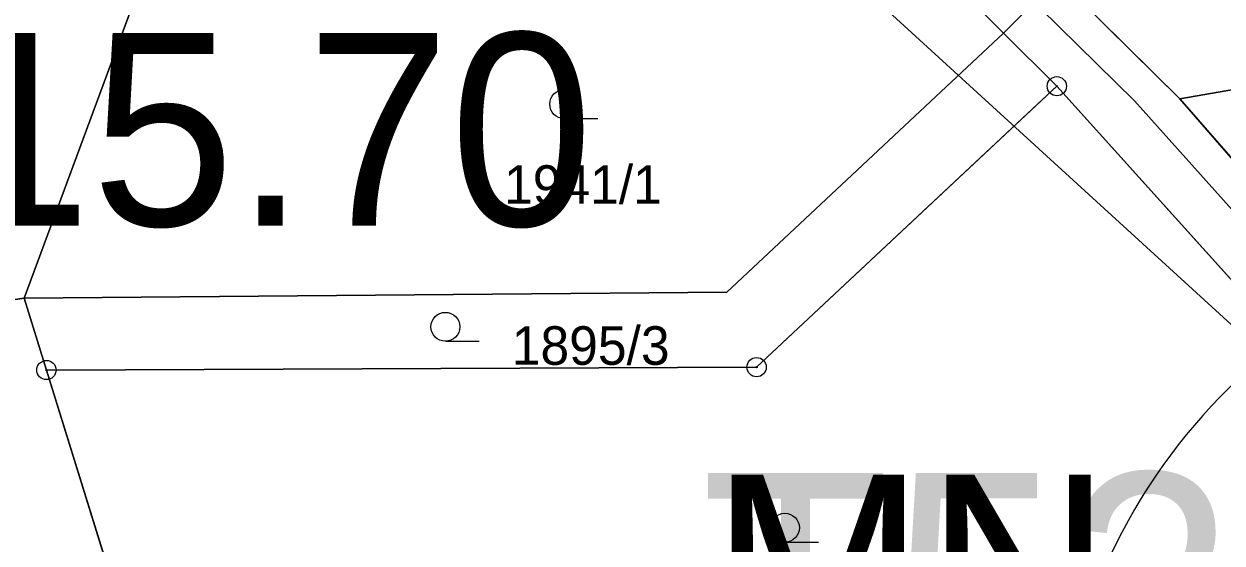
# Model space of a CAD drawing. Extents: x -706130 to -698555, y -971544 to -967260.
# Drawn here: x -703635.3 to -703573.2, y -970428.4 to -970401.5 of the extents above; entities that cross this region are included whole.
import ezdxf

# ---------------------------------------------------------------- set-up
doc = ezdxf.new("R2010")
doc.units = 0
for name, color, linetype in [('Docházková izochrona - VLAK N', 7, 'Continuous'), ('Elektro VN trafostanice popis S', 7, 'Continuous'), ('Hranice intravilán', 7, 'Continuous'), ('KN_Hranice_parcel', 7, 'Continuous'), ('KN_Parcelni cisla', 7, 'Continuous'), ('KN_Polygon parcely', 7, 'Continuous'), ('KN_POZEMKY_14_OSTATNI PLOCHA', 7, 'Continuous'), ('KN_POZEMKY_5_ZAHRADA', 7, 'Continuous'), ('KN_POZEMKY_7_TTP', 7, 'Continuous'), ('KN_VYUZITI_17_ostatni plocha_ostatni komunikace', 7, 'Continuous'), ('KN_Značky bodu BP', 7, 'Continuous'), ('KN_Značky kultur', 7, 'Continuous'), ('Komunikace mistni obsluzne - osy S', 7, 'Continuous'), ('OP ELE VN_VVN_trafostanice', 7, 'Continuous'), ('Plochy N_P ŠRAFY', 7, 'Continuous'), ('Plochy smíšené nezastavěného území všeobecné S', 7, 'Continuous'), ('Plochy smíšené obytné venkovské N', 7, 'Continuous'), ('Plochy smíšené obytné venkovské S', 7, 'Continuous'), ('Plochy verejnych prostranstvi - komunikace ostatni S', 7, 'Continuous'), ('Plochy zeleně sídelní ostatní S', 7, 'Continuous'), ('Plochy zemědělské všeobecné CELEK S', 7, 'Continuous'), ('Plochy zmen_ zastavitelne plochy', 7, 'Continuous'), ('Plochy zmen_ zastavitelne plochy_ZAKL', 7, 'Continuous'), ('Regulační bloky v krajině S', 7, 'Continuous'), ('Regulační bloky zastavitelné N', 7, 'Continuous'), ('Regulační bloky zastavěné S', 7, 'Continuous'), ('Regulační kódy v krajině S', 7, 'Continuous'), ('Regulační kódy zastavěné S', 7, 'Continuous'), ('Trasy turistické N', 7, 'Continuous'), ('Vodovodní řady - rozváděcí S', 7, 'Continuous'), ('Zastavene uzemi N', 7, 'Continuous'), ('Zastavene uzemi plochy N', 7, 'Continuous'), ('Zábory hodnocené - plochy', 7, 'Continuous')]:
    doc.layers.add(name, color=color, linetype=linetype)

msp = doc.modelspace()

# ---------------------------------------------------------------- linework, layer by layer
at = {"layer": 'Docházková izochrona - VLAK N'}
msp.add_circle((-704165.451, -969778.767), 800, dxfattribs=at)
at = {"layer": 'Hranice intravilán'}
msp.add_lwpolyline([(-703671.68, -970421.04), (-703635.34, -970415.7), (-703598.92, -970415.38), (-703584.57, -970401.94), (-703581.752, -970399.103), (-703575.44, -970405.35), (-703572.42, -970408.81), (-703561.53, -970421.29), (-703561.53, -970421.29), (-703545.45, -970434.87), (-703539.12, -970446.53), (-703530.1, -970456.69), (-703525.04, -970463.09), (-703515.47, -970480.09), (-703510.1, -970487.3), (-703506.19, -970495.76), (-703497.27, -970509.64), (-703493.77, -970514.19), (-703498.59, -970513.76), (-703513.76, -970513.44), (-703532.31, -970511.19), (-703515.55, -970543.43), (-703529.12, -970544), (-703506.01, -970582.94)], dxfattribs=at)
at = {"layer": 'KN_Hranice_parcel'}
for p, q in [((-703584.57, -970401.94), (-703596.35, -970390.14)), ((-703626.81, -970392.67), (-703635.34, -970415.7)), ((-703584.57, -970401.94), (-703581.81, -970404.7)), ((-703581.81, -970404.7), (-703583.07, -970405.88)), ((-703572.42, -970408.81), (-703575.44, -970405.35)), ((-703583.07, -970405.88), (-703597.37, -970419.27)), ((-703635.34, -970415.7), (-703671.68, -970421.04)), ((-703634.18, -970419.42), (-703635.34, -970415.7)), ((-703597.37, -970419.27), (-703634.18, -970419.42))]:
    msp.add_line(p, q, dxfattribs=at)
for points in [[(-703599.73, -970382.19), (-703593.78, -970387.2), (-703575.44, -970405.35)], [(-703575.44, -970405.35), (-703553.34, -970401.51), (-703543.92, -970407.48)], [(-703635.34, -970415.7), (-703598.92, -970415.38), (-703584.57, -970401.94)], [(-703559.69, -970428.44), (-703561.99, -970426.7), (-703581.81, -970404.7)], [(-703603.73, -970443.09), (-703626.1, -970445.49), (-703634.18, -970419.42)]]:
    msp.add_lwpolyline(points, dxfattribs=at)
at = {"layer": 'KN_Polygon parcely'}
for points in [[(-703591.04, -970373.06), (-703599.73, -970382.19), (-703593.78, -970387.2), (-703575.44, -970405.35), (-703553.34, -970401.51), (-703543.92, -970407.48), (-703506.95, -970413.21), (-703510.55, -970383.21), (-703519.27, -970381.94), (-703521.21, -970404.7), (-703537.96, -970401.43), (-703565.8, -970381.62), (-703581.16, -970372.23)], [(-703676.96, -970394.67), (-703674.33, -970407.83), (-703671.68, -970421.04), (-703635.34, -970415.7), (-703626.81, -970392.67), (-703658.2, -970385.54), (-703677.81, -970390.42)], [(-703598.92, -970415.38), (-703584.57, -970401.94), (-703596.35, -970390.14), (-703597.77, -970397.42), (-703623.72, -970399.52), (-703626.81, -970392.67), (-703635.34, -970415.7)], [(-703528.41, -970421.69), (-703487.8, -970447.55), (-703480.87, -970449.81), (-703484.02, -970445.4), (-703525.82, -970419.52), (-703543.92, -970407.48), (-703553.34, -970401.51), (-703575.44, -970405.35), (-703572.42, -970408.81), (-703554.13, -970405.32)], [(-703634.18, -970419.42), (-703597.37, -970419.27), (-703583.07, -970405.88), (-703581.81, -970404.7), (-703584.57, -970401.94), (-703598.92, -970415.38), (-703635.34, -970415.7)], [(-703634.18, -970419.42), (-703626.1, -970445.49), (-703603.73, -970443.09), (-703589.12, -970441.34), (-703574.07, -970442.28), (-703566.78, -970436.75), (-703560.58, -970429.48), (-703559.69, -970428.44), (-703561.99, -970426.7), (-703581.81, -970404.7), (-703583.07, -970405.88), (-703597.37, -970419.27)]]:
    msp.add_lwpolyline(points, close=True, dxfattribs=at)
for points in [[(-703416.95, -970645.24), (-703428.02, -970606.74), (-703428.84, -970604.59), (-703432.78, -970597.04), (-703442.73, -970579.48), (-703443.67, -970577.78), (-703453.97, -970560.23), (-703462.43, -970547.72), (-703470.1, -970537.81), (-703493.77, -970514.19), (-703497.27, -970509.64), (-703506.19, -970495.76), (-703510.1, -970487.3), (-703515.47, -970480.09), (-703525.04, -970463.09), (-703530.1, -970456.69), (-703539.12, -970446.53), (-703545.12, -970435.39), (-703545.45, -970434.87), (-703561.53, -970421.29), (-703572.42, -970408.81), (-703575.44, -970405.35), (-703593.78, -970387.2)], [(-703596.35, -970390.14), (-703584.57, -970401.94), (-703581.81, -970404.7), (-703561.99, -970426.7), (-703559.69, -970428.44), (-703556.14, -970431.12), (-703548.45, -970436.56), (-703542.22, -970449.4), (-703528.15, -970465.22), (-703518.5, -970481.76), (-703513.69, -970488.66), (-703509.89, -970497.16), (-703501.72, -970509.16), (-703498.59, -970513.76), (-703495.19, -970518.75), (-703473.58, -970540.46), (-703466.01, -970550.3), (-703457.52, -970562.14), (-703435.9, -970600.45), (-703433.43, -970606.34), (-703419.9, -970645.98)], [(-703817.03, -970478.47), (-703751.78, -970468.09), (-703719.74, -970461.45), (-703705.99, -970461.1), (-703650.49, -970452.38), (-703601.59, -970446.31), (-703603.73, -970443.09), (-703626.1, -970445.49), (-703634.18, -970419.42), (-703635.34, -970415.7), (-703671.68, -970421.04), (-703700.52, -970426.11), (-703711.3, -970427.99), (-703718.54, -970429.26), (-703723.95, -970418.92), (-703727.07, -970403.05), (-703763.94, -970409.03), (-703781.1, -970410.72)]]:
    msp.add_lwpolyline(points, dxfattribs=at)
at = {"layer": 'KN_POZEMKY_14_OSTATNI PLOCHA'}
for p, q in [((-703593.78, -970387.2), (-703575.44, -970405.35)), ((-703584.57, -970401.94), (-703596.35, -970390.14)), ((-703575.44, -970405.35), (-703553.34, -970401.51)), ((-703581.81, -970404.7), (-703584.57, -970401.94)), ((-703561.99, -970426.7), (-703581.81, -970404.7)), ((-703572.42, -970408.81), (-703575.44, -970405.35)), ((-703575.44, -970405.35), (-703572.42, -970408.81))]:
    msp.add_line(p, q, dxfattribs=at)
at = {"layer": 'KN_POZEMKY_5_ZAHRADA'}
for p, q in [((-703575.44, -970405.35), (-703593.78, -970387.2)), ((-703596.35, -970390.14), (-703584.57, -970401.94)), ((-703635.34, -970415.7), (-703626.81, -970392.67)), ((-703626.81, -970392.67), (-703635.34, -970415.7)), ((-703553.34, -970401.51), (-703575.44, -970405.35)), ((-703598.92, -970415.38), (-703584.57, -970401.94)), ((-703584.57, -970401.94), (-703598.92, -970415.38)), ((-703584.57, -970401.94), (-703581.81, -970404.7)), ((-703583.07, -970405.88), (-703581.81, -970404.7)), ((-703581.81, -970404.7), (-703583.07, -970405.88)), ((-703581.81, -970404.7), (-703561.99, -970426.7)), ((-703597.37, -970419.27), (-703583.07, -970405.88)), ((-703583.07, -970405.88), (-703597.37, -970419.27)), ((-703635.34, -970415.7), (-703598.92, -970415.38)), ((-703598.92, -970415.38), (-703635.34, -970415.7)), ((-703635.34, -970415.7), (-703671.68, -970421.04)), ((-703634.18, -970419.42), (-703635.34, -970415.7)), ((-703634.18, -970419.42), (-703597.37, -970419.27)), ((-703597.37, -970419.27), (-703634.18, -970419.42)), ((-703626.1, -970445.49), (-703634.18, -970419.42))]:
    msp.add_line(p, q, dxfattribs=at)
at = {"layer": 'KN_POZEMKY_7_TTP'}
for p, q in [((-703671.68, -970421.04), (-703635.34, -970415.7)), ((-703635.34, -970415.7), (-703634.18, -970419.42)), ((-703634.18, -970419.42), (-703626.1, -970445.49))]:
    msp.add_line(p, q, dxfattribs=at)
at = {"layer": 'KN_VYUZITI_17_ostatni plocha_ostatni komunikace'}
for p, q in [((-703593.78, -970387.2), (-703575.44, -970405.35)), ((-703584.57, -970401.94), (-703596.35, -970390.14)), ((-703575.44, -970405.35), (-703553.34, -970401.51)), ((-703581.81, -970404.7), (-703584.57, -970401.94)), ((-703561.99, -970426.7), (-703581.81, -970404.7)), ((-703572.42, -970408.81), (-703575.44, -970405.35)), ((-703575.44, -970405.35), (-703572.42, -970408.81))]:
    msp.add_line(p, q, dxfattribs=at)
at = {"layer": 'KN_Značky bodu BP'}
for centre, radius in [((-703581.81, -970404.7), 0.5), ((-703581.81, -970404.7), 0.0303), ((-703634.18, -970419.42), 0.5), ((-703597.37, -970419.27), 0.5), ((-703597.37, -970419.27), 0.0303), ((-703634.18, -970419.42), 0.0303)]:
    msp.add_circle(centre, radius, dxfattribs=at)
at = {"layer": 'KN_Značky kultur'}
for p, q in [((-703607.343, -970406.38), (-703605.593, -970406.38)), ((-703613.503, -970417.93), (-703611.753, -970417.93)), ((-703595.903, -970428.35), (-703594.153, -970428.35))]:
    msp.add_line(p, q, dxfattribs=at)
for centre in [(-703607.343, -970405.63), (-703613.503, -970417.18), (-703595.903, -970427.6)]:
    msp.add_circle(centre, 0.75, dxfattribs=at)
at = {"layer": 'Komunikace mistni obsluzne - osy S'}
msp.add_lwpolyline([(-703799.428, -970313.344), (-703772.67, -970319.119), (-703743.027, -970323.757), (-703708.137, -970333.12), (-703680.068, -970339.508), (-703649.725, -970350.621), (-703637.833, -970358.584), (-703617.917, -970371.863), (-703601.041, -970383.676), (-703594.395, -970389.101), (-703577.781, -970405.465), (-703560.38, -970424.891), (-703546.214, -970436.092), (-703539.83, -970448.867), (-703526.801, -970463.743), (-703512.023, -970487.895), (-703508.088, -970496.558), (-703493.66, -970517.034), (-703472.761, -970538.298), (-703457.371, -970558.511), (-703445.042, -970579.512), (-703433.936, -970599.551), (-703430.788, -970606.026), (-703418.218, -970645.464)], dxfattribs=at)
at = {"layer": 'OP ELE VN_VVN_trafostanice'}
msp.add_arc((-703551.858, -970441.752), 30, 70.81738, 31.87474, dxfattribs=at)
at = {"layer": 'Plochy N_P ŠRAFY'}
for points in [[(-703599.73, -970382.19), (-703593.78, -970387.2), (-703575.44, -970405.35)], [(-703575.44, -970405.35), (-703553.34, -970401.51), (-703543.92, -970407.48)]]:
    msp.add_lwpolyline(points, dxfattribs=at)
at = {"layer": 'Plochy smíšené nezastavěného území všeobecné S'}
for p, q in [((-703581.81, -970404.7), (-703583.07, -970405.88)), ((-703561.99, -970426.7), (-703581.81, -970404.7)), ((-703583.07, -970405.88), (-703597.37, -970419.27)), ((-703597.37, -970419.27), (-703634.18, -970419.42)), ((-703634.18, -970419.42), (-703626.1, -970445.49))]:
    msp.add_line(p, q, dxfattribs=at)
at = {"layer": 'Plochy smíšené obytné venkovské N'}
for points in [[(-703599.73, -970382.19), (-703593.78, -970387.2), (-703575.44, -970405.35)], [(-703575.44, -970405.35), (-703553.34, -970401.51), (-703543.92, -970407.48)]]:
    msp.add_lwpolyline(points, dxfattribs=at)
at = {"layer": 'Plochy smíšené obytné venkovské S'}
for p, q in [((-703584.57, -970401.94), (-703596.35, -970390.14)), ((-703635.34, -970415.7), (-703626.81, -970392.67)), ((-703626.81, -970392.67), (-703635.34, -970415.7)), ((-703584.57, -970401.94), (-703598.92, -970415.38)), ((-703581.81, -970404.7), (-703584.57, -970401.94)), ((-703583.07, -970405.88), (-703581.81, -970404.7)), ((-703597.37, -970419.27), (-703583.07, -970405.88)), ((-703598.92, -970415.38), (-703635.34, -970415.7)), ((-703671.68, -970421.04), (-703635.34, -970415.7)), ((-703635.34, -970415.7), (-703634.18, -970419.42)), ((-703634.18, -970419.42), (-703597.37, -970419.27))]:
    msp.add_line(p, q, dxfattribs=at)
msp.add_lwpolyline([(-703635.34, -970415.7), (-703598.92, -970415.38), (-703584.57, -970401.94)], dxfattribs=at)
at = {"layer": 'Plochy verejnych prostranstvi - komunikace ostatni S'}
for points in [[(-703636.11, -970363.08), (-703623.01, -970370.91), (-703622.48, -970371.21), (-703611.55, -970379.16), (-703596.35, -970390.14), (-703584.57, -970401.94), (-703581.81, -970404.7), (-703561.99, -970426.7), (-703559.69, -970428.44), (-703556.14, -970431.12), (-703548.45, -970436.56), (-703542.22, -970449.4), (-703528.15, -970465.22), (-703518.5, -970481.76), (-703513.69, -970488.66), (-703509.89, -970497.16), (-703501.72, -970509.16), (-703498.59, -970513.76), (-703495.19, -970518.75), (-703473.58, -970540.46), (-703466.01, -970550.3), (-703457.52, -970562.14), (-703435.9, -970600.45)], [(-703416.95, -970645.24), (-703428.02, -970606.74), (-703428.84, -970604.59), (-703432.78, -970597.04), (-703442.73, -970579.48), (-703443.67, -970577.78), (-703453.97, -970560.23), (-703462.43, -970547.72), (-703470.1, -970537.81), (-703493.77, -970514.19), (-703497.27, -970509.64), (-703506.19, -970495.76), (-703510.1, -970487.3), (-703515.47, -970480.09), (-703525.04, -970463.09), (-703530.1, -970456.69), (-703539.12, -970446.53), (-703545.12, -970435.39), (-703545.45, -970434.87), (-703561.53, -970421.29), (-703572.42, -970408.81), (-703575.44, -970405.35), (-703593.78, -970387.2)]]:
    msp.add_lwpolyline(points, dxfattribs=at)
at = {"layer": 'Plochy zeleně sídelní ostatní S'}
for p, q in [((-703553.34, -970401.51), (-703575.44, -970405.35)), ((-703575.44, -970405.35), (-703572.42, -970408.81))]:
    msp.add_line(p, q, dxfattribs=at)
at = {"layer": 'Plochy zemědělské všeobecné CELEK S'}
for p, q in [((-703635.34, -970415.7), (-703671.68, -970421.04)), ((-703634.18, -970419.42), (-703635.34, -970415.7)), ((-703626.1, -970445.49), (-703634.18, -970419.42))]:
    msp.add_line(p, q, dxfattribs=at)
at = {"layer": 'Plochy zmen_ zastavitelne plochy'}
msp.add_lwpolyline([(-703599.73, -970382.19), (-703593.78, -970387.2), (-703575.44, -970405.35), (-703553.34, -970401.51), (-703543.92, -970407.48), (-703506.95, -970413.21), (-703510.55, -970383.21), (-703519.27, -970381.94), (-703521.21, -970404.7), (-703537.96, -970401.43), (-703565.8, -970381.62), (-703581.16, -970372.23), (-703591.04, -970373.06), (-703605.17, -970378.02)], close=True, dxfattribs=at)
at = {"layer": 'Plochy zmen_ zastavitelne plochy_ZAKL'}
msp.add_lwpolyline([(-703599.73, -970382.19), (-703593.78, -970387.2), (-703575.44, -970405.35), (-703553.34, -970401.51), (-703543.92, -970407.48), (-703506.95, -970413.21), (-703510.55, -970383.21), (-703519.27, -970381.94), (-703521.21, -970404.7), (-703537.96, -970401.43), (-703565.8, -970381.62), (-703581.16, -970372.23), (-703591.04, -970373.06), (-703605.17, -970378.02)], close=True, dxfattribs=at)
at = {"layer": 'Regulační bloky v krajině S'}
for p, q in [((-703553.34, -970401.51), (-703575.44, -970405.35)), ((-703581.81, -970404.7), (-703583.07, -970405.88)), ((-703561.99, -970426.7), (-703581.81, -970404.7)), ((-703575.44, -970405.35), (-703572.42, -970408.81)), ((-703583.07, -970405.88), (-703597.37, -970419.27)), ((-703635.34, -970415.7), (-703671.68, -970421.04)), ((-703634.18, -970419.42), (-703635.34, -970415.7)), ((-703597.37, -970419.27), (-703634.18, -970419.42)), ((-703634.18, -970419.42), (-703626.1, -970445.49)), ((-703626.1, -970445.49), (-703634.18, -970419.42))]:
    msp.add_line(p, q, dxfattribs=at)
at = {"layer": 'Regulační bloky zastavitelné N'}
msp.add_lwpolyline([(-703599.73, -970382.19), (-703593.78, -970387.2), (-703575.44, -970405.35), (-703553.34, -970401.51), (-703543.92, -970407.48), (-703506.95, -970413.21), (-703510.55, -970383.21), (-703519.27, -970381.94), (-703521.21, -970404.7), (-703537.96, -970401.43), (-703565.8, -970381.62), (-703581.16, -970372.23), (-703591.04, -970373.06), (-703605.17, -970378.02)], close=True, dxfattribs=at)
at = {"layer": 'Regulační bloky zastavěné S'}
for p, q in [((-703584.57, -970401.94), (-703596.35, -970390.14)), ((-703581.81, -970404.7), (-703584.57, -970401.94)), ((-703583.07, -970405.88), (-703581.81, -970404.7)), ((-703597.37, -970419.27), (-703583.07, -970405.88)), ((-703671.68, -970421.04), (-703635.34, -970415.7)), ((-703635.34, -970415.7), (-703634.18, -970419.42)), ((-703634.18, -970419.42), (-703597.37, -970419.27))]:
    msp.add_line(p, q, dxfattribs=at)
for points in [[(-703636.11, -970363.08), (-703623.01, -970370.91), (-703622.48, -970371.21), (-703611.55, -970379.16), (-703596.35, -970390.14), (-703584.57, -970401.94), (-703581.81, -970404.7), (-703561.99, -970426.7), (-703559.69, -970428.44), (-703556.14, -970431.12), (-703548.45, -970436.56), (-703542.22, -970449.4), (-703528.15, -970465.22), (-703518.5, -970481.76), (-703513.69, -970488.66), (-703509.89, -970497.16), (-703501.72, -970509.16), (-703498.59, -970513.76), (-703495.19, -970518.75), (-703473.58, -970540.46), (-703466.01, -970550.3), (-703457.52, -970562.14), (-703435.9, -970600.45)], [(-703432.78, -970597.04), (-703442.73, -970579.48), (-703443.67, -970577.78), (-703453.97, -970560.23), (-703462.43, -970547.72), (-703470.1, -970537.81), (-703493.77, -970514.19), (-703497.27, -970509.64), (-703506.19, -970495.76), (-703510.1, -970487.3), (-703515.47, -970480.09), (-703525.04, -970463.09), (-703530.1, -970456.69), (-703539.12, -970446.53), (-703545.12, -970435.39), (-703545.45, -970434.87), (-703561.53, -970421.29), (-703572.42, -970408.81), (-703575.44, -970405.35), (-703593.78, -970387.2)]]:
    msp.add_lwpolyline(points, dxfattribs=at)
at = {"layer": 'Trasy turistické N'}
msp.add_lwpolyline([(-703639.36, -970354.95), (-703605.17, -970378.02), (-703599.73, -970382.19), (-703593.78, -970387.2), (-703575.44, -970405.35), (-703561.53, -970421.29), (-703545.45, -970434.87), (-703539.12, -970446.53), (-703530.1, -970456.69), (-703525.04, -970463.09), (-703515.47, -970480.09), (-703510.1, -970487.3), (-703506.19, -970495.76), (-703497.27, -970509.64), (-703493.77, -970514.19), (-703470.1, -970537.81), (-703462.43, -970547.72), (-703453.97, -970560.23), (-703443.67, -970577.78), (-703432.78, -970597.04), (-703428.84, -970604.59), (-703428.02, -970606.74), (-703416.95, -970645.24)], dxfattribs=at)
at = {"layer": 'Vodovodní řady - rozváděcí S'}
msp.add_lwpolyline([(-703414.392, -970657.693), (-703429.867, -970607.822), (-703442.266, -970580.55), (-703453.418, -970563.041), (-703463.4, -970548.877), (-703475.5, -970533.543), (-703488.102, -970519.658), (-703499.868, -970504.849), (-703513.523, -970483.871), (-703531.459, -970457.7), (-703535.385, -970452.279), (-703550.662, -970437.263), (-703601.286, -970390.979), (-703638.654, -970361.134), (-703658.242, -970351.978), (-703680.412, -970345.708), (-703705.115, -970338.641), (-703778.014, -970321.904)], dxfattribs=at)
at = {"layer": 'Zastavene uzemi N'}
msp.add_lwpolyline([(-703671.68, -970421.04), (-703635.34, -970415.7), (-703634.18, -970419.42), (-703597.37, -970419.27), (-703581.81, -970404.7), (-703561.99, -970426.7), (-703559.69, -970428.44), (-703556.14, -970431.12), (-703548.45, -970436.56), (-703542.22, -970449.4), (-703528.15, -970465.22), (-703518.5, -970481.76), (-703513.69, -970488.66), (-703509.89, -970497.16), (-703501.72, -970509.16), (-703498.59, -970513.76), (-703513.76, -970513.44), (-703532.31, -970511.19), (-703537.56, -970510.55), (-703529.12, -970544), (-703506.01, -970582.94), (-703496.74, -970590.39), (-703433.43, -970606.34), (-703419.9, -970645.98)], dxfattribs=at)
at = {"layer": 'Zastavene uzemi plochy N'}
msp.add_lwpolyline([(-703671.68, -970421.04), (-703635.34, -970415.7), (-703634.18, -970419.42), (-703597.37, -970419.27), (-703581.81, -970404.7), (-703561.99, -970426.7), (-703559.69, -970428.44), (-703556.14, -970431.12), (-703548.45, -970436.56), (-703542.22, -970449.4), (-703528.15, -970465.22), (-703518.5, -970481.76), (-703513.69, -970488.66), (-703509.89, -970497.16), (-703501.72, -970509.16), (-703498.59, -970513.76), (-703513.76, -970513.44), (-703532.31, -970511.19), (-703537.56, -970510.55), (-703529.12, -970544), (-703506.01, -970582.94), (-703496.74, -970590.39), (-703433.43, -970606.34), (-703419.9, -970645.98)], dxfattribs=at)
at = {"layer": 'Zábory hodnocené - plochy'}
msp.add_lwpolyline([(-703599.73, -970382.19), (-703593.78, -970387.2), (-703575.44, -970405.35), (-703553.34, -970401.51), (-703543.92, -970407.48), (-703506.95, -970413.21), (-703510.55, -970383.21), (-703519.27, -970381.94), (-703521.21, -970404.7), (-703537.96, -970401.43), (-703565.8, -970381.62), (-703581.16, -970372.23), (-703591.04, -970373.06), (-703605.17, -970378.02)], close=True, dxfattribs=at)

# ---------------------------------------------------------------- texts
at = {"layer": 'Elektro VN trafostanice popis S'}
msp.add_text('T5250', height=12, dxfattribs=at).set_placement((-703600.251, -970436.768))
at = {"layer": 'KN_Parcelni cisla'}
for s, p in [('1941/1', (-703610.46, -970410.799)), ('1895/3', (-703610.06, -970419.15))]:
    msp.add_text(s, height=2, dxfattribs=at).set_placement(p)
at = {"layer": 'Regulační kódy v krajině S'}
msp.add_text('MN', height=10, dxfattribs=at).set_placement((-703599.768, -970434.856))
at = {"layer": 'Regulační kódy zastavěné S'}
msp.add_text('SV.1.15.70', height=10, dxfattribs=at).set_placement((-703672.004, -970411.938))

doc.saveas('drawing.dxf')
